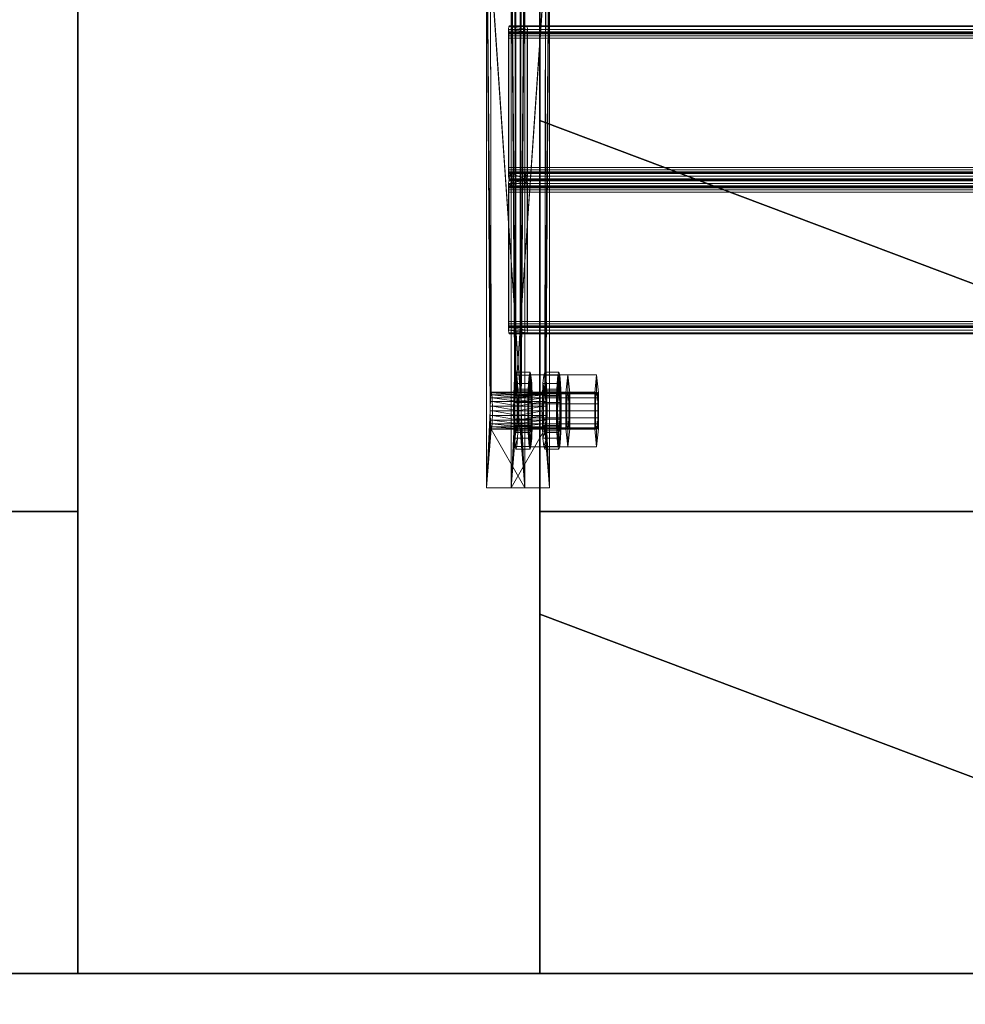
# Model space of a CAD drawing. Extents: x -0.3 to 41.3, y 0 to 17.8.
# Tile 505 of 625: x 30.977 to 31.284, y 11.457 to 11.777. Entities that reach past the tile are written whole.
import ezdxf

# ---------------------------------------------------------------- set-up
doc = ezdxf.new("R2010")
doc.units = 0
doc.header["$MEASUREMENT"] = 0
for name, color, linetype, lineweight in [('ANILHAS', 135, 'Continuous', 0), ('PLACAS_DE_BASE', 144, 'Continuous', 0), ('PORCAS', 157, 'Continuous', 0), ('VIGA_METALICA', 106, 'Continuous', 0)]:
    doc.layers.add(name, color=color, linetype=linetype, lineweight=lineweight)
for name, color, linetype in [('P13', 7, 'Continuous'), ('S13', 7, 'Continuous'), ('V105', 7, 'Continuous'), ('V106', 7, 'Continuous'), ('V206', 7, 'Continuous'), ('V207', 7, 'Continuous')]:
    doc.layers.add(name, color=color, linetype=linetype)

msp = doc.modelspace()

# ---------------------------------------------------------------- linework, layer by layer
at = {"layer": 'P13', "color": 12, "true_color": 0xbd0000}
for points, invisible_edges in [([(30.99564, 11.46714, 195.60001), (31.14564, 11.46714, 195.60001), (31.14564, 11.91714, 195.60001)], 12), ([(30.99564, 11.46714, 195.60001), (31.14564, 11.46714, 195.60001), (31.14564, 11.91714, 195.60001)], 12), ([(30.99564, 11.46714, 195.60001), (31.14564, 11.91714, 195.60001), (30.99564, 11.91714, 195.60001)], 9), ([(30.99564, 11.46714, 195.60001), (31.14564, 11.91714, 195.60001), (30.99564, 11.91714, 195.60001)], 9), ([(30.99564, 11.46714, 196.55001), (31.14564, 11.46714, 196.55001), (31.14564, 11.91714, 196.55001)], 12), ([(30.99564, 11.46714, 195.60001), (31.14564, 11.46714, 195.60001), (31.14564, 11.91714, 195.60001)], 12), ([(30.99564, 11.46714, 196.55001), (31.14564, 11.91714, 196.55001), (30.99564, 11.91714, 196.55001)], 9), ([(30.99564, 11.46714, 195.60001), (31.14564, 11.91714, 195.60001), (30.99564, 11.91714, 195.60001)], 9), ([(30.99564, 11.46714, 199.8), (31.14564, 11.46714, 199.8), (31.14564, 11.91714, 199.8)], 12), ([(30.99564, 11.46714, 196.55001), (31.14564, 11.46714, 196.55001), (31.14564, 11.91714, 196.55001)], 12), ([(30.99564, 11.46714, 199.8), (31.14564, 11.91714, 199.8), (30.99564, 11.91714, 199.8)], 9), ([(30.99564, 11.46714, 196.55001), (31.14564, 11.91714, 196.55001), (30.99564, 11.91714, 196.55001)], 9)]:
    msp.add_3dface(points, dxfattribs=dict(at, invisible_edges=invisible_edges))
for points in [[(30.99564, 11.91714, 195.60001), (30.99564, 11.46714, 195.60001), (30.99564, 11.46714, 195.60001), (30.99564, 11.91714, 195.60001)], [(30.99564, 11.91714, 196.55001), (30.99564, 11.46714, 196.55001), (30.99564, 11.46714, 195.60001), (30.99564, 11.91714, 195.60001)], [(30.99564, 11.91714, 199.8), (30.99564, 11.46714, 199.8), (30.99564, 11.46714, 196.55001), (30.99564, 11.91714, 196.55001)], [(31.14564, 11.46714, 195.60001), (31.14564, 11.91714, 195.60001), (31.14564, 11.91714, 195.60001), (31.14564, 11.46714, 195.60001)], [(31.14564, 11.46714, 196.55001), (31.14564, 11.91714, 196.55001), (31.14564, 11.91714, 195.60001), (31.14564, 11.46714, 195.60001)], [(31.14564, 11.46714, 199.8), (31.14564, 11.91714, 199.8), (31.14564, 11.91714, 196.55001), (31.14564, 11.46714, 196.55001)], [(30.99564, 11.46714, 195.60001), (31.14564, 11.46714, 195.60001), (31.14564, 11.46714, 195.60001), (30.99564, 11.46714, 195.60001)], [(30.99564, 11.46714, 196.55001), (31.14564, 11.46714, 196.55001), (31.14564, 11.46714, 195.60001), (30.99564, 11.46714, 195.60001)], [(30.99564, 11.46714, 199.8), (31.14564, 11.46714, 199.8), (31.14564, 11.46714, 196.55001), (30.99564, 11.46714, 196.55001)]]:
    msp.add_3dface(points, dxfattribs=at)
at = {"layer": 'S13', "color": 253, "true_color": 0xca95bd}
for points, invisible_edges in [([(30.57064, 11.09214, 195.60001), (31.57064, 11.09214, 195.60001), (31.57064, 12.29214, 195.60001)], 12), ([(30.57064, 11.09214, 195.10001), (31.57064, 11.09214, 195.10001), (31.57064, 12.29214, 195.10001)], 12), ([(30.57064, 11.09214, 195.60001), (31.57064, 12.29214, 195.60001), (30.57064, 12.29214, 195.60001)], 9), ([(30.57064, 11.09214, 195.10001), (31.57064, 12.29214, 195.10001), (30.57064, 12.29214, 195.10001)], 9)]:
    msp.add_3dface(points, dxfattribs=dict(at, invisible_edges=invisible_edges))
at = {"layer": 'V105', "color": 252, "true_color": 0x838383}
for points, invisible_edges in [([(30.99564, 11.61714, 196.55001), (25.2414, 11.61714, 196.55001), (25.2414, 11.46714, 196.55001)], 12), ([(30.99564, 11.61714, 196.00001), (25.2414, 11.61714, 196.00001), (25.2414, 11.46714, 196.00001)], 12), ([(30.99564, 11.61714, 196.55001), (25.2414, 11.46714, 196.55001), (30.99564, 11.46714, 196.55001)], 9), ([(30.99564, 11.61714, 196.00001), (25.2414, 11.46714, 196.00001), (30.99564, 11.46714, 196.00001)], 9)]:
    msp.add_3dface(points, dxfattribs=dict(at, invisible_edges=invisible_edges))
for points in [[(30.99564, 11.61714, 196.55001), (25.2414, 11.61714, 196.55001), (25.2414, 11.61714, 196.00001), (30.99564, 11.61714, 196.00001)], [(30.99564, 11.46714, 196.55001), (30.99564, 11.61714, 196.55001), (30.99564, 11.61714, 196.00001), (30.99564, 11.46714, 196.00001)], [(25.2414, 11.46714, 196.55001), (30.99564, 11.46714, 196.55001), (30.99564, 11.46714, 196.00001), (25.2414, 11.46714, 196.00001)]]:
    msp.add_3dface(points, dxfattribs=at)
at = {"layer": 'V106', "color": 252, "true_color": 0x838383}
for points, invisible_edges in [([(31.14564, 11.74404, 196.40001), (31.14564, 11.58376, 196.40001), (32.985, 10.89115, 196.40001)], 12), ([(31.14564, 11.74404, 196.00001), (31.14564, 11.58376, 196.00001), (32.985, 10.89115, 196.00001)], 12), ([(31.14564, 11.74404, 196.40001), (32.985, 10.89115, 196.40001), (32.985, 10.98981, 196.40001)], 13), ([(31.14564, 11.74404, 196.00001), (32.985, 10.89115, 196.00001), (32.985, 10.98981, 196.00001)], 13), ([(31.14564, 11.74404, 196.40001), (32.985, 10.98981, 196.40001), (33.14866, 10.98981, 196.40001)], 9), ([(31.14564, 11.74404, 196.00001), (32.985, 10.98981, 196.00001), (33.14866, 10.98981, 196.00001)], 9)]:
    msp.add_3dface(points, dxfattribs=dict(at, invisible_edges=invisible_edges))
for points in [[(31.14564, 11.74404, 196.40001), (31.14564, 11.58376, 196.40001), (31.14564, 11.58376, 196.00001), (31.14564, 11.74404, 196.00001)], [(33.14866, 10.98981, 196.40001), (31.14564, 11.74404, 196.40001), (31.14564, 11.74404, 196.00001), (33.14866, 10.98981, 196.00001)], [(31.14564, 11.58376, 196.40001), (32.985, 10.89115, 196.40001), (32.985, 10.89115, 196.00001), (31.14564, 11.58376, 196.00001)]]:
    msp.add_3dface(points, dxfattribs=at)
at = {"layer": 'V206', "color": 252, "true_color": 0x838383}
for points, invisible_edges in [([(30.99564, 11.61714, 199.8), (25.2414, 11.61714, 199.8), (25.2414, 11.46714, 199.8)], 12), ([(30.99564, 11.61714, 199.1), (25.2414, 11.61714, 199.1), (25.2414, 11.46714, 199.1)], 12), ([(30.99564, 11.61714, 199.8), (25.2414, 11.46714, 199.8), (30.99564, 11.46714, 199.8)], 9), ([(30.99564, 11.61714, 199.1), (25.2414, 11.46714, 199.1), (30.99564, 11.46714, 199.1)], 9)]:
    msp.add_3dface(points, dxfattribs=dict(at, invisible_edges=invisible_edges))
for points in [[(30.99564, 11.61714, 199.8), (25.2414, 11.61714, 199.8), (25.2414, 11.61714, 199.1), (30.99564, 11.61714, 199.1)], [(30.99564, 11.46714, 199.8), (30.99564, 11.61714, 199.8), (30.99564, 11.61714, 199.1), (30.99564, 11.46714, 199.1)], [(25.2414, 11.46714, 199.8), (30.99564, 11.46714, 199.8), (30.99564, 11.46714, 199.1), (25.2414, 11.46714, 199.1)]]:
    msp.add_3dface(points, dxfattribs=at)
at = {"layer": 'V207', "color": 252, "true_color": 0x838383}
for points, invisible_edges in [([(34.18045, 11.61714, 199.8), (31.14564, 11.61714, 199.8), (31.14564, 11.46714, 199.8)], 12), ([(34.18045, 11.61714, 199.3), (31.14564, 11.61714, 199.3), (31.14564, 11.46714, 199.3)], 12), ([(34.18045, 11.61714, 199.8), (31.14564, 11.46714, 199.8), (34.18045, 11.46714, 199.8)], 9), ([(34.18045, 11.61714, 199.3), (31.14564, 11.46714, 199.3), (34.18045, 11.46714, 199.3)], 9)]:
    msp.add_3dface(points, dxfattribs=dict(at, invisible_edges=invisible_edges))
for points in [[(34.18045, 11.61714, 199.8), (31.14564, 11.61714, 199.8), (31.14564, 11.61714, 199.3), (34.18045, 11.61714, 199.3)], [(31.14564, 11.61714, 199.8), (31.14564, 11.46714, 199.8), (31.14564, 11.46714, 199.3), (31.14564, 11.61714, 199.3)], [(31.14564, 11.46714, 199.8), (34.18045, 11.46714, 199.8), (34.18045, 11.46714, 199.3), (31.14564, 11.46714, 199.3)]]:
    msp.add_3dface(points, dxfattribs=at)

# ---------------------------------------------------------------- meshes
at = {"layer": 'ANILHAS'}
mesh = msp.add_polyface(dxfattribs=at)
corners = [(31.1371, 11.64981, 199.39502), (31.13716, 11.64503, 199.39407), (31.13716, 11.65459, 199.39407), (31.13733, 11.64097, 199.39137), (31.13733, 11.65865, 199.39137), (31.13745, 11.64981, 199.38953), (31.13748, 11.64713, 199.389), (31.13748, 11.65249, 199.389), (31.13757, 11.64486, 199.38749), (31.13757, 11.65476, 199.38749), (31.13759, 11.63826, 199.38732), (31.13759, 11.66136, 199.38732), (31.13772, 11.64334, 199.38522), (31.13772, 11.65628, 199.38522), (31.13788, 11.63731, 199.38255), (31.13788, 11.64281, 199.38255), (31.13788, 11.65681, 199.38255), (31.13788, 11.66231, 199.38255), (31.13805, 11.64334, 199.37987), (31.13805, 11.65628, 199.37987), (31.13818, 11.63826, 199.37777), (31.13818, 11.66136, 199.37777), (31.13819, 11.64486, 199.37761), (31.13819, 11.65476, 199.37761), (31.13829, 11.64713, 199.37609), (31.13829, 11.65249, 199.37609), (31.13832, 11.64981, 199.37556), (31.13843, 11.64097, 199.37372), (31.13843, 11.65865, 199.37372), (31.1386, 11.64503, 199.37102), (31.1386, 11.65459, 199.37102), (31.13866, 11.64981, 199.37007), (31.1417, 11.64981, 199.39531), (31.14175, 11.64503, 199.39436), (31.14175, 11.65459, 199.39436), (31.14192, 11.64097, 199.39165), (31.14192, 11.65865, 199.39165), (31.14204, 11.64981, 199.38982), (31.14207, 11.64713, 199.38929), (31.14207, 11.65249, 199.38929), (31.14217, 11.64486, 199.38777), (31.14217, 11.65476, 199.38777), (31.14218, 11.63826, 199.3876), (31.14218, 11.66136, 199.3876), (31.14231, 11.64334, 199.38551), (31.14231, 11.65628, 199.38551), (31.14247, 11.63731, 199.38283), (31.14247, 11.64281, 199.38283), (31.14247, 11.65681, 199.38283), (31.14247, 11.66231, 199.38283), (31.14264, 11.64334, 199.38016), (31.14264, 11.65628, 199.38016), (31.14277, 11.63826, 199.37806), (31.14277, 11.66136, 199.37806), (31.14278, 11.64486, 199.37789), (31.14278, 11.65476, 199.37789), (31.14288, 11.64713, 199.37637), (31.14288, 11.65249, 199.37637), (31.14291, 11.64981, 199.37585), (31.14302, 11.64097, 199.37401), (31.14302, 11.65865, 199.37401), (31.14319, 11.64503, 199.3713), (31.14319, 11.65459, 199.3713), (31.14325, 11.64981, 199.37036)]
mesh.append_faces([[corners[k] for k in face] for face in [(17, 11, 43, 49), (11, 4, 36, 43), (4, 2, 34, 36), (2, 0, 32, 34), (0, 1, 33, 32), (1, 3, 35, 33), (3, 10, 42, 35), (10, 14, 46, 42), (14, 20, 52, 46), (20, 27, 59, 52), (27, 29, 61, 59), (29, 31, 63, 61), (31, 30, 62, 63), (30, 28, 60, 62), (28, 21, 53, 60), (21, 17, 49, 53), (16, 19, 51, 48), (19, 23, 55, 51), (23, 25, 57, 55), (25, 26, 58, 57), (26, 24, 56, 58), (24, 22, 54, 56), (22, 18, 50, 54), (18, 15, 47, 50), (15, 12, 44, 47), (12, 8, 40, 44), (8, 6, 38, 40), (6, 5, 37, 38), (5, 7, 39, 37), (7, 9, 41, 39), (9, 13, 45, 41), (13, 16, 48, 45)]])
mesh.append_faces([[corners[k] for k in face] for face in [(10, 20, 14), (21, 11, 17), (52, 42, 46), (43, 53, 49)]], dxfattribs={"vtx0": -1})
mesh.append_faces([[corners[k] for k in face] for face in [(1, 15, 3), (15, 1, 12), (12, 1, 8), (8, 1, 6), (6, 0, 5), (5, 0, 7), (7, 2, 9), (9, 4, 13), (13, 4, 16), (20, 10, 27), (27, 3, 29), (29, 24, 31), (31, 26, 30), (30, 23, 28), (28, 11, 21), (42, 59, 35), (47, 61, 50), (50, 61, 54), (54, 61, 56), (56, 63, 58), (58, 62, 57), (57, 62, 55), (55, 60, 51), (51, 60, 48), (36, 60, 43), (33, 38, 32), (32, 39, 34), (34, 41, 36)]], dxfattribs={"vtx0": -1, "vtx1": -1})
mesh.append_faces([[corners[k] for k in face] for face in [(29, 3, 15), (28, 16, 4), (35, 61, 47), (48, 60, 36)]], dxfattribs={"vtx0": -1, "vtx1": -1, "vtx2": -1})
mesh.append_faces([[corners[k] for k in face] for face in [(6, 1, 0), (7, 0, 2), (9, 2, 4), (27, 10, 3), (29, 15, 18), (29, 18, 22), (29, 22, 24), (31, 24, 26), (30, 26, 25), (30, 25, 23), (28, 23, 19), (28, 19, 16), (28, 4, 11), (42, 52, 59), (35, 59, 61), (56, 61, 63), (58, 63, 62), (55, 62, 60), (43, 60, 53), (47, 33, 35), (33, 47, 44), (33, 44, 40), (33, 40, 38), (32, 38, 37), (32, 37, 39), (34, 39, 41), (36, 41, 45), (36, 45, 48)]], dxfattribs={"vtx0": -1, "vtx2": -1})
mesh = msp.add_polyface(dxfattribs=at)
corners = [(31.14645, 11.64981, 199.24531), (31.14651, 11.64503, 199.24436), (31.14651, 11.65459, 199.24436), (31.14667, 11.64097, 199.24166), (31.14667, 11.65865, 199.24166), (31.14679, 11.64981, 199.23982), (31.14682, 11.64713, 199.23929), (31.14682, 11.65249, 199.23929), (31.14692, 11.64486, 199.23778), (31.14692, 11.65476, 199.23778), (31.14693, 11.63826, 199.23761), (31.14693, 11.66136, 199.23761), (31.14706, 11.64334, 199.23551), (31.14706, 11.65628, 199.23551), (31.14722, 11.63731, 199.23284), (31.14722, 11.64281, 199.23284), (31.14722, 11.65681, 199.23284), (31.14722, 11.66231, 199.23284), (31.14739, 11.64334, 199.23016), (31.14739, 11.65628, 199.23016), (31.14752, 11.63826, 199.22807), (31.14752, 11.66136, 199.22807), (31.14753, 11.64486, 199.2279), (31.14753, 11.65476, 199.2279), (31.14763, 11.64713, 199.22638), (31.14763, 11.65249, 199.22638), (31.14766, 11.64981, 199.22585), (31.14778, 11.64097, 199.22401), (31.14778, 11.65865, 199.22401), (31.14794, 11.64503, 199.22131), (31.14794, 11.65459, 199.22131), (31.148, 11.64981, 199.22036), (31.15104, 11.64981, 199.2456), (31.1511, 11.64503, 199.24465), (31.1511, 11.65459, 199.24465), (31.15127, 11.64097, 199.24195), (31.15127, 11.65865, 199.24195), (31.15138, 11.64981, 199.24011), (31.15141, 11.64713, 199.23958), (31.15141, 11.65249, 199.23958), (31.15151, 11.64486, 199.23806), (31.15151, 11.65476, 199.23806), (31.15152, 11.63826, 199.23789), (31.15152, 11.66136, 199.23789), (31.15165, 11.64334, 199.2358), (31.15165, 11.65628, 199.2358), (31.15182, 11.63731, 199.23312), (31.15182, 11.64281, 199.23312), (31.15182, 11.65681, 199.23312), (31.15182, 11.66231, 199.23312), (31.15198, 11.64334, 199.23045), (31.15198, 11.65628, 199.23045), (31.15211, 11.63826, 199.22835), (31.15211, 11.66136, 199.22835), (31.15212, 11.64486, 199.22818), (31.15212, 11.65476, 199.22818), (31.15222, 11.64713, 199.22667), (31.15222, 11.65249, 199.22667), (31.15225, 11.64981, 199.22614), (31.15237, 11.64097, 199.2243), (31.15237, 11.65865, 199.2243), (31.15253, 11.64503, 199.2216), (31.15253, 11.65459, 199.2216), (31.15259, 11.64981, 199.22065)]
mesh.append_faces([[corners[k] for k in face] for face in [(17, 11, 43, 49), (11, 4, 36, 43), (4, 2, 34, 36), (2, 0, 32, 34), (0, 1, 33, 32), (1, 3, 35, 33), (3, 10, 42, 35), (10, 14, 46, 42), (14, 20, 52, 46), (20, 27, 59, 52), (27, 29, 61, 59), (29, 31, 63, 61), (31, 30, 62, 63), (30, 28, 60, 62), (28, 21, 53, 60), (21, 17, 49, 53), (16, 19, 51, 48), (19, 23, 55, 51), (23, 25, 57, 55), (25, 26, 58, 57), (26, 24, 56, 58), (24, 22, 54, 56), (22, 18, 50, 54), (18, 15, 47, 50), (15, 12, 44, 47), (12, 8, 40, 44), (8, 6, 38, 40), (6, 5, 37, 38), (5, 7, 39, 37), (7, 9, 41, 39), (9, 13, 45, 41), (13, 16, 48, 45)]])
mesh.append_faces([[corners[k] for k in face] for face in [(10, 20, 14), (21, 11, 17), (52, 42, 46), (43, 53, 49)]], dxfattribs={"vtx0": -1})
mesh.append_faces([[corners[k] for k in face] for face in [(1, 15, 3), (15, 1, 12), (12, 1, 8), (8, 1, 6), (6, 0, 5), (5, 0, 7), (7, 2, 9), (9, 4, 13), (13, 4, 16), (20, 10, 27), (27, 3, 29), (29, 24, 31), (31, 26, 30), (30, 23, 28), (28, 11, 21), (42, 59, 35), (47, 61, 50), (50, 61, 54), (54, 61, 56), (56, 63, 58), (58, 62, 57), (57, 62, 55), (55, 60, 51), (51, 60, 48), (36, 60, 43), (33, 38, 32), (32, 39, 34), (34, 41, 36)]], dxfattribs={"vtx0": -1, "vtx1": -1})
mesh.append_faces([[corners[k] for k in face] for face in [(29, 3, 15), (28, 16, 4), (35, 61, 47), (48, 60, 36)]], dxfattribs={"vtx0": -1, "vtx1": -1, "vtx2": -1})
mesh.append_faces([[corners[k] for k in face] for face in [(6, 1, 0), (7, 0, 2), (9, 2, 4), (27, 10, 3), (29, 15, 18), (29, 18, 22), (29, 22, 24), (31, 24, 26), (30, 26, 25), (30, 25, 23), (28, 23, 19), (28, 19, 16), (28, 4, 11), (42, 52, 59), (35, 59, 61), (56, 61, 63), (58, 63, 62), (55, 62, 60), (43, 60, 53), (47, 33, 35), (33, 47, 44), (33, 44, 40), (33, 40, 38), (32, 38, 37), (32, 37, 39), (34, 39, 41), (36, 41, 45), (36, 45, 48)]], dxfattribs={"vtx0": -1, "vtx2": -1})
at = {"layer": 'PLACAS_DE_BASE'}
mesh = msp.add_polyface(dxfattribs=at)
corners = [(31.12953, 11.64981, 199.38804), (31.12834, 11.62481, 199.407), (31.12834, 11.82481, 199.407), (31.12954, 11.65136, 199.38784), (31.12958, 11.65281, 199.38724), (31.12964, 11.65405, 199.38629), (31.12971, 11.65501, 199.38505), (31.1298, 11.65561, 199.3836), (31.1299, 11.65581, 199.38205), (31.12964, 11.79557, 199.38629), (31.13924, 11.65581, 199.23234), (31.1408, 11.62481, 199.20739), (31.13962, 11.64981, 199.22636), (31.1408, 11.82481, 199.20739), (31.1396, 11.65136, 199.22656), (31.13957, 11.65281, 199.22716), (31.13951, 11.65405, 199.22811), (31.13943, 11.65501, 199.22935), (31.13934, 11.65561, 199.23079), (31.13915, 11.65561, 199.23389), (31.13, 11.65561, 199.3805), (31.1476, 11.64981, 199.22685), (31.14878, 11.62481, 199.20789), (31.14878, 11.82481, 199.20789), (31.14759, 11.65136, 199.22706), (31.14755, 11.65281, 199.22766), (31.14749, 11.65405, 199.22861), (31.14741, 11.65501, 199.22985), (31.14732, 11.65561, 199.23129), (31.14723, 11.65581, 199.23284), (31.14749, 11.79557, 199.22861), (31.13789, 11.65581, 199.38255), (31.13633, 11.62481, 199.4075), (31.13751, 11.64981, 199.38854), (31.13633, 11.82481, 199.4075), (31.13752, 11.65136, 199.38833), (31.13756, 11.65281, 199.38774), (31.13762, 11.65405, 199.38678), (31.1377, 11.65501, 199.38554), (31.13779, 11.65561, 199.3841), (31.13798, 11.65561, 199.381), (31.14713, 11.65561, 199.23439)]
mesh.append_faces([[corners[k] for k in face] for face in [(11, 13, 23, 22), (10, 18, 28, 29), (19, 10, 29, 41), (8, 20, 40, 31), (7, 8, 31, 39)]])
mesh.append_faces([[corners[k] for k in face] for face in [(0, 2, 3), (3, 2, 4), (4, 2, 5), (5, 2, 6), (6, 2, 7), (7, 2, 8), (11, 12, 13), (19, 8, 10), (21, 23, 24), (24, 23, 25), (25, 23, 26), (26, 23, 27), (27, 23, 28), (28, 23, 29), (32, 33, 34), (40, 29, 31)]], dxfattribs={"vtx0": -1, "vtx1": -1})
mesh.append_faces([[corners[k] for k in face] for face in [(8, 9, 10), (29, 30, 31)]], dxfattribs={"vtx0": -1, "vtx1": -1, "vtx2": -1})
mesh.append_faces([[corners[k] for k in face] for face in [(0, 1, 2), (13, 12, 14), (13, 14, 15), (13, 15, 16), (13, 16, 17), (13, 17, 18), (13, 18, 10), (19, 20, 8), (21, 22, 23), (34, 33, 35), (34, 35, 36), (34, 36, 37), (34, 37, 38), (34, 38, 39), (34, 39, 31), (40, 41, 29)]], dxfattribs={"vtx0": -1, "vtx2": -1})
mesh = msp.add_polyface(dxfattribs=at)
corners = [(31.1299, 11.65581, 199.38205), (31.12834, 11.82481, 199.407), (31.12958, 11.79681, 199.38724), (31.12964, 11.79557, 199.38629), (31.13924, 11.65581, 199.23234), (31.12971, 11.79461, 199.38505), (31.1298, 11.79401, 199.3836), (31.1299, 11.79381, 199.38205), (31.1408, 11.82481, 199.20739), (31.13957, 11.79681, 199.22716), (31.13951, 11.79557, 199.22811), (31.13943, 11.79461, 199.22935), (31.13934, 11.79401, 199.23079), (31.13924, 11.79381, 199.23234), (31.13, 11.79401, 199.3805), (31.13915, 11.79401, 199.23389), (31.13009, 11.79461, 199.37906), (31.13906, 11.79461, 199.23534), (31.14723, 11.65581, 199.23284), (31.14878, 11.82481, 199.20789), (31.14755, 11.79681, 199.22766), (31.14749, 11.79557, 199.22861), (31.13789, 11.65581, 199.38255), (31.14741, 11.79461, 199.22985), (31.14732, 11.79401, 199.23129), (31.14723, 11.79381, 199.23284), (31.13633, 11.82481, 199.4075), (31.13756, 11.79681, 199.38774), (31.13762, 11.79557, 199.38678), (31.1377, 11.79461, 199.38554), (31.13779, 11.79401, 199.3841), (31.13789, 11.79381, 199.38255), (31.14713, 11.79401, 199.23439), (31.13798, 11.79401, 199.381), (31.14704, 11.79461, 199.23584), (31.13807, 11.79461, 199.37956), (31.12834, 11.62481, 199.407), (31.13633, 11.62481, 199.4075)]
mesh.append_faces([[corners[k] for k in face] for face in [(1, 36, 37, 26), (11, 12, 24, 23), (12, 13, 25, 24), (13, 15, 32, 25), (15, 17, 34, 32), (16, 14, 33, 35), (14, 7, 31, 33), (7, 6, 30, 31), (6, 5, 29, 30)]])
mesh.append_faces([[corners[k] for k in face] for face in [(9, 4, 10), (10, 4, 11), (11, 4, 12), (12, 4, 13), (14, 13, 7), (13, 14, 15), (15, 16, 17), (27, 22, 28), (28, 22, 29), (29, 22, 30), (30, 22, 31), (32, 31, 25), (31, 32, 33), (33, 34, 35)]], dxfattribs={"vtx0": -1, "vtx1": -1})
mesh.append_faces([[corners[k] for k in face] for face in [(0, 1, 2), (8, 4, 9), (13, 4, 7), (18, 19, 20), (26, 22, 27), (31, 22, 25)]], dxfattribs={"vtx0": -1, "vtx1": -1, "vtx2": -1})
mesh.append_faces([[corners[k] for k in face] for face in [(0, 2, 3), (4, 3, 5), (4, 5, 6), (4, 6, 7), (15, 14, 16), (18, 20, 21), (22, 21, 23), (22, 23, 24), (22, 24, 25), (33, 32, 34)]], dxfattribs={"vtx0": -1, "vtx2": -1})
mesh = msp.add_polyface(dxfattribs=at)
corners = [(31.13887, 11.64981, 199.23833), (31.13026, 11.65136, 199.37627), (31.13888, 11.65136, 199.23813), (31.13022, 11.65281, 199.37687), (31.13892, 11.65281, 199.23753), (31.13017, 11.65405, 199.37782), (31.13898, 11.65405, 199.23658), (31.13009, 11.65501, 199.37906), (31.13906, 11.65501, 199.23534), (31.13, 11.65561, 199.3805), (31.13915, 11.65561, 199.23389), (31.13826, 11.64981, 199.37656), (31.14685, 11.64981, 199.23883), (31.14687, 11.65136, 199.23863), (31.13825, 11.65136, 199.37677), (31.1469, 11.65281, 199.23803), (31.13821, 11.65281, 199.37736), (31.14696, 11.65405, 199.23708), (31.13815, 11.65405, 199.37832), (31.14704, 11.65501, 199.23584), (31.13807, 11.65501, 199.37956), (31.14713, 11.65561, 199.23439), (31.13798, 11.65561, 199.381), (31.13934, 11.65561, 199.23079), (31.13943, 11.65501, 199.22935), (31.14741, 11.65501, 199.22985), (31.14732, 11.65561, 199.23129), (31.13951, 11.65405, 199.22811), (31.14749, 11.65405, 199.22861), (31.13957, 11.65281, 199.22716), (31.14755, 11.65281, 199.22766), (31.1396, 11.65136, 199.22656), (31.14759, 11.65136, 199.22706), (31.13962, 11.64981, 199.22636), (31.1476, 11.64981, 199.22685), (31.13027, 11.64981, 199.37606), (31.12953, 11.64981, 199.38804), (31.12954, 11.65136, 199.38784), (31.13752, 11.65136, 199.38833), (31.13751, 11.64981, 199.38854), (31.12958, 11.65281, 199.38724), (31.13756, 11.65281, 199.38774), (31.12964, 11.65405, 199.38629), (31.13762, 11.65405, 199.38678), (31.12971, 11.65501, 199.38505), (31.1377, 11.65501, 199.38554), (31.1298, 11.65561, 199.3836), (31.13779, 11.65561, 199.3841)]
mesh.append_faces([[corners[k] for k in face] for face in [(23, 24, 25, 26), (24, 27, 28, 25), (27, 29, 30, 28), (29, 31, 32, 30), (31, 33, 34, 32), (0, 2, 13, 12), (2, 4, 15, 13), (4, 6, 17, 15), (6, 8, 19, 17), (8, 10, 21, 19), (9, 7, 20, 22), (7, 5, 18, 20), (5, 3, 16, 18), (3, 1, 14, 16), (1, 35, 11, 14), (36, 37, 38, 39), (37, 40, 41, 38), (40, 42, 43, 41), (42, 44, 45, 43), (44, 46, 47, 45)]])
mesh.append_faces([[corners[k] for k in face] for face in [(0, 1, 2), (2, 3, 4), (4, 5, 6), (6, 7, 8), (8, 9, 10), (11, 13, 14), (14, 15, 16), (16, 17, 18), (18, 19, 20), (20, 21, 22)]], dxfattribs={"vtx0": -1, "vtx1": -1})
mesh.append_faces([[corners[k] for k in face] for face in [(2, 1, 3), (4, 3, 5), (6, 5, 7), (8, 7, 9), (11, 12, 13), (14, 13, 15), (16, 15, 17), (18, 17, 19), (20, 19, 21)]], dxfattribs={"vtx0": -1, "vtx2": -1})
mesh = msp.add_polyface(dxfattribs=at)
corners = [(31.13915, 11.64401, 199.23389), (31.13009, 11.64461, 199.37906), (31.13906, 11.64461, 199.23534), (31.13017, 11.64557, 199.37782), (31.13898, 11.64557, 199.23658), (31.13022, 11.64681, 199.37687), (31.13892, 11.64681, 199.23753), (31.13026, 11.64826, 199.37627), (31.13888, 11.64826, 199.23813), (31.13027, 11.64981, 199.37606), (31.13887, 11.64981, 199.23833), (31.13026, 11.65136, 199.37627), (31.13798, 11.64401, 199.381), (31.14704, 11.64461, 199.23584), (31.13807, 11.64461, 199.37956), (31.14696, 11.64557, 199.23708), (31.13815, 11.64557, 199.37832), (31.1469, 11.64681, 199.23803), (31.13821, 11.64681, 199.37736), (31.14687, 11.64826, 199.23863), (31.13825, 11.64826, 199.37677), (31.14685, 11.64981, 199.23883), (31.13826, 11.64981, 199.37656), (31.13962, 11.64981, 199.22636), (31.1396, 11.64826, 199.22656), (31.14759, 11.64826, 199.22706), (31.1476, 11.64981, 199.22685), (31.13957, 11.64681, 199.22716), (31.14755, 11.64681, 199.22766), (31.13951, 11.64557, 199.22811), (31.14749, 11.64557, 199.22861), (31.13943, 11.64461, 199.22935), (31.14741, 11.64461, 199.22985), (31.13934, 11.64401, 199.23079), (31.14732, 11.64401, 199.23129), (31.14713, 11.64401, 199.23439), (31.13, 11.64401, 199.3805), (31.1298, 11.64401, 199.3836), (31.12971, 11.64461, 199.38505), (31.1377, 11.64461, 199.38554), (31.13779, 11.64401, 199.3841), (31.12964, 11.64557, 199.38629), (31.13762, 11.64557, 199.38678), (31.12958, 11.64681, 199.38724), (31.13756, 11.64681, 199.38774), (31.12954, 11.64826, 199.38784), (31.13752, 11.64826, 199.38833), (31.12953, 11.64981, 199.38804), (31.13751, 11.64981, 199.38854)]
mesh.append_faces([[corners[k] for k in face] for face in [(23, 24, 25, 26), (24, 27, 28, 25), (27, 29, 30, 28), (29, 31, 32, 30), (31, 33, 34, 32), (0, 2, 13, 35), (2, 4, 15, 13), (4, 6, 17, 15), (6, 8, 19, 17), (8, 10, 21, 19), (9, 7, 20, 22), (7, 5, 18, 20), (5, 3, 16, 18), (3, 1, 14, 16), (1, 36, 12, 14), (37, 38, 39, 40), (38, 41, 42, 39), (41, 43, 44, 42), (43, 45, 46, 44), (45, 47, 48, 46)]])
mesh.append_faces([[corners[k] for k in face] for face in [(0, 1, 2), (2, 3, 4), (4, 5, 6), (6, 7, 8), (8, 9, 10), (12, 13, 14), (14, 15, 16), (16, 17, 18), (18, 19, 20), (20, 21, 22)]], dxfattribs={"vtx0": -1, "vtx1": -1})
mesh.append_faces([[corners[k] for k in face] for face in [(2, 1, 3), (4, 3, 5), (6, 5, 7), (8, 7, 9), (10, 9, 11), (14, 13, 15), (16, 15, 17), (18, 17, 19), (20, 19, 21)]], dxfattribs={"vtx0": -1, "vtx2": -1})
mesh = msp.add_polyface(dxfattribs=at)
corners = [(31.12834, 11.62481, 199.407), (31.1299, 11.64381, 199.38205), (31.1408, 11.62481, 199.20739), (31.1298, 11.64401, 199.3836), (31.12971, 11.64461, 199.38505), (31.12964, 11.64557, 199.38629), (31.12958, 11.64681, 199.38724), (31.12954, 11.64826, 199.38784), (31.12953, 11.64981, 199.38804), (31.13962, 11.64981, 199.22636), (31.1396, 11.64826, 199.22656), (31.13957, 11.64681, 199.22716), (31.13951, 11.64557, 199.22811), (31.13943, 11.64461, 199.22935), (31.13934, 11.64401, 199.23079), (31.13924, 11.64381, 199.23234), (31.13, 11.64401, 199.3805), (31.13915, 11.64401, 199.23389), (31.13009, 11.64461, 199.37906), (31.14878, 11.62481, 199.20789), (31.14723, 11.64381, 199.23284), (31.13633, 11.62481, 199.4075), (31.14732, 11.64401, 199.23129), (31.14741, 11.64461, 199.22985), (31.14749, 11.64557, 199.22861), (31.14755, 11.64681, 199.22766), (31.14759, 11.64826, 199.22706), (31.1476, 11.64981, 199.22685), (31.13751, 11.64981, 199.38854), (31.13752, 11.64826, 199.38833), (31.13756, 11.64681, 199.38774), (31.13762, 11.64557, 199.38678), (31.1377, 11.64461, 199.38554), (31.13779, 11.64401, 199.3841), (31.13789, 11.64381, 199.38255), (31.14713, 11.64401, 199.23439), (31.13798, 11.64401, 199.381), (31.14704, 11.64461, 199.23584)]
mesh.append_faces([[corners[k] for k in face] for face in [(0, 2, 19, 21), (14, 15, 20, 22), (15, 17, 35, 20), (16, 1, 34, 36), (1, 3, 33, 34)]])
mesh.append_faces([[corners[k] for k in face] for face in [(0, 1, 2), (1, 0, 3), (3, 0, 4), (4, 0, 5), (5, 0, 6), (6, 0, 7), (7, 0, 8), (9, 2, 10), (10, 2, 11), (11, 2, 12), (12, 2, 13), (13, 2, 14), (14, 2, 15), (16, 15, 1), (15, 16, 17), (19, 20, 21), (20, 19, 22), (22, 19, 23), (23, 19, 24), (24, 19, 25), (25, 19, 26), (26, 19, 27), (28, 21, 29), (29, 21, 30), (30, 21, 31), (31, 21, 32), (32, 21, 33), (33, 21, 34), (35, 34, 20), (34, 35, 36)]], dxfattribs={"vtx0": -1, "vtx1": -1})
mesh.append_faces([[corners[k] for k in face] for face in [(15, 2, 1), (34, 21, 20)]], dxfattribs={"vtx0": -1, "vtx1": -1, "vtx2": -1})
mesh.append_faces([[corners[k] for k in face] for face in [(17, 16, 18), (36, 35, 37)]], dxfattribs={"vtx0": -1, "vtx2": -1})
at = {"layer": 'PORCAS'}
mesh = msp.add_polyface(dxfattribs=at)
corners = [(31.14184, 11.64397, 199.39292), (31.14184, 11.65565, 199.39292), (31.1421, 11.64981, 199.38882), (31.14213, 11.64751, 199.38836), (31.14213, 11.65211, 199.38836), (31.14221, 11.64557, 199.38706), (31.14221, 11.65405, 199.38706), (31.14233, 11.64427, 199.38513), (31.14233, 11.65535, 199.38513), (31.14247, 11.63814, 199.38283), (31.14247, 11.64381, 199.38283), (31.14247, 11.65581, 199.38283), (31.14247, 11.66149, 199.38283), (31.14262, 11.64427, 199.38054), (31.14262, 11.65535, 199.38054), (31.14274, 11.64557, 199.3786), (31.14274, 11.65405, 199.3786), (31.14282, 11.64751, 199.3773), (31.14282, 11.65211, 199.3773), (31.14285, 11.64981, 199.37684), (31.1431, 11.64397, 199.37274), (31.1431, 11.65565, 199.37274), (31.15412, 11.64397, 199.39369), (31.15412, 11.65565, 199.39369), (31.15438, 11.64981, 199.38959), (31.15441, 11.64751, 199.38913), (31.15441, 11.65211, 199.38913), (31.15449, 11.64557, 199.38783), (31.15449, 11.65405, 199.38783), (31.15461, 11.64427, 199.38589), (31.15461, 11.65535, 199.38589), (31.15475, 11.63814, 199.3836), (31.15475, 11.64381, 199.3836), (31.15475, 11.65581, 199.3836), (31.15475, 11.66149, 199.3836), (31.15489, 11.64427, 199.3813), (31.15489, 11.65535, 199.3813), (31.15501, 11.64557, 199.37937), (31.15501, 11.65405, 199.37937), (31.1551, 11.64751, 199.37807), (31.1551, 11.65211, 199.37807), (31.15512, 11.64981, 199.37761), (31.15538, 11.64397, 199.37351), (31.15538, 11.65565, 199.37351)]
mesh.append_faces([[corners[k] for k in face] for face in [(12, 1, 23, 34), (1, 0, 22, 23), (0, 9, 31, 22), (9, 20, 42, 31), (20, 21, 43, 42), (21, 12, 34, 43), (11, 14, 36, 33), (14, 16, 38, 36), (16, 18, 40, 38), (18, 19, 41, 40), (19, 17, 39, 41), (17, 15, 37, 39), (15, 13, 35, 37), (13, 10, 32, 35), (10, 7, 29, 32), (7, 5, 27, 29), (5, 3, 25, 27), (3, 2, 24, 25), (2, 4, 26, 24), (4, 6, 28, 26), (6, 8, 30, 28), (8, 11, 33, 30)]])
mesh.append_faces([[corners[k] for k in face] for face in [(0, 10, 9), (10, 0, 7), (7, 0, 5), (5, 0, 3), (3, 1, 2), (2, 1, 4), (4, 1, 6), (6, 1, 8), (8, 1, 11), (20, 17, 21), (21, 11, 12), (42, 32, 31), (32, 42, 35), (35, 42, 37), (37, 42, 39), (39, 43, 41), (41, 43, 40), (40, 43, 38), (38, 43, 36), (36, 43, 33), (22, 25, 23), (23, 33, 34)]], dxfattribs={"vtx0": -1, "vtx1": -1})
mesh.append_faces([[corners[k] for k in face] for face in [(3, 0, 1), (11, 1, 12), (10, 20, 9), (20, 10, 13), (20, 13, 15), (20, 15, 17), (21, 17, 19), (21, 19, 18), (21, 18, 16), (21, 16, 14), (21, 14, 11), (39, 42, 43), (33, 43, 34), (32, 22, 31), (22, 32, 29), (22, 29, 27), (22, 27, 25), (23, 25, 24), (23, 24, 26), (23, 26, 28), (23, 28, 30), (23, 30, 33)]], dxfattribs={"vtx0": -1, "vtx2": -1})
mesh = msp.add_polyface(dxfattribs=at)
corners = [(31.15119, 11.64397, 199.24321), (31.15119, 11.65565, 199.24321), (31.15144, 11.64981, 199.23911), (31.15147, 11.64751, 199.23865), (31.15147, 11.65211, 199.23865), (31.15155, 11.64557, 199.23735), (31.15155, 11.65405, 199.23735), (31.15167, 11.64427, 199.23542), (31.15167, 11.65535, 199.23542), (31.15182, 11.63814, 199.23312), (31.15182, 11.64381, 199.23312), (31.15182, 11.65581, 199.23312), (31.15182, 11.66149, 199.23312), (31.15196, 11.64427, 199.23083), (31.15196, 11.65535, 199.23083), (31.15208, 11.64557, 199.22889), (31.15208, 11.65405, 199.22889), (31.15216, 11.64751, 199.22759), (31.15216, 11.65211, 199.22759), (31.15219, 11.64981, 199.22713), (31.15245, 11.64397, 199.22303), (31.15245, 11.65565, 199.22303), (31.16346, 11.64397, 199.24398), (31.16346, 11.65565, 199.24398), (31.16372, 11.64981, 199.23988), (31.16375, 11.64751, 199.23942), (31.16375, 11.65211, 199.23942), (31.16383, 11.64557, 199.23812), (31.16383, 11.65405, 199.23812), (31.16395, 11.64427, 199.23618), (31.16395, 11.65535, 199.23618), (31.16409, 11.63814, 199.23389), (31.16409, 11.64381, 199.23389), (31.16409, 11.65581, 199.23389), (31.16409, 11.66149, 199.23389), (31.16423, 11.64427, 199.23159), (31.16423, 11.65535, 199.23159), (31.16436, 11.64557, 199.22966), (31.16436, 11.65405, 199.22966), (31.16444, 11.64751, 199.22836), (31.16444, 11.65211, 199.22836), (31.16447, 11.64981, 199.2279), (31.16472, 11.64397, 199.2238), (31.16472, 11.65565, 199.2238)]
mesh.append_faces([[corners[k] for k in face] for face in [(12, 1, 23, 34), (1, 0, 22, 23), (0, 9, 31, 22), (9, 20, 42, 31), (20, 21, 43, 42), (21, 12, 34, 43), (11, 14, 36, 33), (14, 16, 38, 36), (16, 18, 40, 38), (18, 19, 41, 40), (19, 17, 39, 41), (17, 15, 37, 39), (15, 13, 35, 37), (13, 10, 32, 35), (10, 7, 29, 32), (7, 5, 27, 29), (5, 3, 25, 27), (3, 2, 24, 25), (2, 4, 26, 24), (4, 6, 28, 26), (6, 8, 30, 28), (8, 11, 33, 30)]])
mesh.append_faces([[corners[k] for k in face] for face in [(0, 10, 9), (10, 0, 7), (7, 0, 5), (5, 0, 3), (3, 1, 2), (2, 1, 4), (4, 1, 6), (6, 1, 8), (8, 1, 11), (20, 17, 21), (21, 11, 12), (42, 32, 31), (32, 42, 35), (35, 42, 37), (37, 42, 39), (39, 43, 41), (41, 43, 40), (40, 43, 38), (38, 43, 36), (36, 43, 33), (22, 25, 23), (23, 33, 34)]], dxfattribs={"vtx0": -1, "vtx1": -1})
mesh.append_faces([[corners[k] for k in face] for face in [(3, 0, 1), (11, 1, 12), (10, 20, 9), (20, 10, 13), (20, 13, 15), (20, 15, 17), (21, 17, 19), (21, 19, 18), (21, 18, 16), (21, 16, 14), (21, 14, 11), (39, 42, 43), (33, 43, 34), (32, 22, 31), (22, 32, 29), (22, 29, 27), (22, 27, 25), (23, 25, 24), (23, 24, 26), (23, 26, 28), (23, 28, 30), (23, 30, 33)]], dxfattribs={"vtx0": -1, "vtx2": -1})
at = {"layer": 'VIGA_METALICA'}
mesh = msp.add_polyface(dxfattribs=at)
corners = [(31.13545, 11.67881, 199.35735), (31.13545, 11.72081, 199.35735), (31.13545, 11.72881, 199.35735), (31.13545, 11.77081, 199.35735), (31.13547, 11.67728, 199.35705), (31.13547, 11.72234, 199.35705), (31.13547, 11.72728, 199.35705), (31.13547, 11.77234, 199.35705), (31.13552, 11.67598, 199.35618), (31.13552, 11.72364, 199.35618), (31.13552, 11.72598, 199.35618), (31.13552, 11.77364, 199.35618), (31.13557, 11.67881, 199.35535), (31.13557, 11.72081, 199.35535), (31.13557, 11.72881, 199.35535), (31.13557, 11.77081, 199.35535), (31.13558, 11.67804, 199.3552), (31.13558, 11.72158, 199.3552), (31.13558, 11.72804, 199.3552), (31.13558, 11.77158, 199.3552), (31.1356, 11.67511, 199.35489), (31.1356, 11.72451, 199.35489), (31.1356, 11.72511, 199.35489), (31.1356, 11.77451, 199.35489), (31.13561, 11.6774, 199.35477), (31.13561, 11.72222, 199.35477), (31.13561, 11.7274, 199.35477), (31.13561, 11.77222, 199.35477), (31.13565, 11.67696, 199.35412), (31.13565, 11.72266, 199.35412), (31.13565, 11.72696, 199.35412), (31.13565, 11.77266, 199.35412), (31.1357, 11.67481, 199.35336), (31.1357, 11.67681, 199.35336), (31.1357, 11.72281, 199.35336), (31.1357, 11.72481, 199.35336), (31.1357, 11.72681, 199.35336), (31.1357, 11.77281, 199.35336), (31.1357, 11.77481, 199.35336), (31.13651, 11.72281, 199.34038), (31.13651, 11.72481, 199.34038), (31.13651, 11.72681, 199.34038), (31.14062, 11.72281, 199.27451), (31.14062, 11.72481, 199.27451), (31.14062, 11.72681, 199.27451), (31.14143, 11.67481, 199.26154), (31.14143, 11.67681, 199.26154), (31.14143, 11.72281, 199.26154), (31.14143, 11.72481, 199.26154), (31.14143, 11.72681, 199.26154), (31.14143, 11.77281, 199.26154), (31.14143, 11.77481, 199.26154), (31.14148, 11.67696, 199.26077), (31.14148, 11.72266, 199.26077), (31.14148, 11.72696, 199.26077), (31.14148, 11.77266, 199.26077), (31.14152, 11.67511, 199.26001), (31.14152, 11.6774, 199.26012), (31.14152, 11.72222, 199.26012), (31.14152, 11.72451, 199.26001), (31.14152, 11.72511, 199.26001), (31.14152, 11.7274, 199.26012), (31.14152, 11.77222, 199.26012), (31.14152, 11.77451, 199.26001), (31.14154, 11.67804, 199.25969), (31.14154, 11.72158, 199.25969), (31.14154, 11.72804, 199.25969), (31.14154, 11.77158, 199.25969), (31.14155, 11.67881, 199.25954), (31.14155, 11.72081, 199.25954), (31.14155, 11.72881, 199.25954), (31.14155, 11.77081, 199.25954), (31.1416, 11.67598, 199.25871), (31.1416, 11.72364, 199.25871), (31.1416, 11.72598, 199.25871), (31.1416, 11.77364, 199.25871), (31.14166, 11.67728, 199.25785), (31.14166, 11.72234, 199.25785), (31.14166, 11.72728, 199.25785), (31.14166, 11.77234, 199.25785), (31.14168, 11.67881, 199.25754), (31.14168, 11.72081, 199.25754), (31.14168, 11.72881, 199.25754), (31.14168, 11.77081, 199.25754), (34.18045, 11.67881, 199.54735), (34.18045, 11.72081, 199.54735), (34.18045, 11.72881, 199.54735), (34.18045, 11.77081, 199.54735), (34.18047, 11.67728, 199.54705), (34.18047, 11.72234, 199.54705), (34.18047, 11.72728, 199.54705), (34.18047, 11.77234, 199.54705), (34.18052, 11.67598, 199.54618), (34.18052, 11.72364, 199.54618), (34.18052, 11.72598, 199.54618), (34.18052, 11.77364, 199.54618), (34.18057, 11.67881, 199.54535), (34.18057, 11.72081, 199.54535), (34.18057, 11.72881, 199.54535), (34.18057, 11.77081, 199.54535), (34.18058, 11.67804, 199.5452), (34.18058, 11.72158, 199.5452), (34.18058, 11.72804, 199.5452), (34.18058, 11.77158, 199.5452), (34.1806, 11.67511, 199.54489), (34.1806, 11.72451, 199.54489), (34.1806, 11.72511, 199.54489), (34.1806, 11.77451, 199.54489), (34.18061, 11.6774, 199.54477), (34.18061, 11.72222, 199.54477), (34.18061, 11.7274, 199.54477), (34.18061, 11.77222, 199.54477), (34.18065, 11.67696, 199.54412), (34.18065, 11.72266, 199.54412), (34.18065, 11.72696, 199.54412), (34.18065, 11.77266, 199.54412), (34.1807, 11.67481, 199.54336), (34.1807, 11.67681, 199.54336), (34.1807, 11.72281, 199.54336), (34.1807, 11.72481, 199.54336), (34.1807, 11.72681, 199.54336), (34.1807, 11.77281, 199.54336), (34.1807, 11.77481, 199.54336), (34.18151, 11.72281, 199.53038), (34.18151, 11.72481, 199.53038), (34.18151, 11.72681, 199.53038), (34.18562, 11.72281, 199.46451), (34.18562, 11.72481, 199.46451), (34.18562, 11.72681, 199.46451), (34.18643, 11.67481, 199.45154), (34.18643, 11.67681, 199.45154), (34.18643, 11.72281, 199.45154), (34.18643, 11.72481, 199.45154), (34.18643, 11.72681, 199.45154), (34.18643, 11.77281, 199.45154), (34.18643, 11.77481, 199.45154), (34.18648, 11.67696, 199.45077), (34.18648, 11.72266, 199.45077), (34.18648, 11.72696, 199.45077), (34.18648, 11.77266, 199.45077), (34.18652, 11.67511, 199.45001), (34.18652, 11.6774, 199.45012), (34.18652, 11.72222, 199.45012), (34.18652, 11.72451, 199.45001), (34.18652, 11.72511, 199.45001), (34.18652, 11.7274, 199.45012), (34.18652, 11.77222, 199.45012), (34.18652, 11.77451, 199.45001), (34.18654, 11.67804, 199.44969), (34.18654, 11.72158, 199.44969), (34.18654, 11.72804, 199.44969), (34.18654, 11.77158, 199.44969), (34.18655, 11.67881, 199.44954), (34.18655, 11.72081, 199.44954), (34.18655, 11.72881, 199.44954), (34.18655, 11.77081, 199.44954), (34.1866, 11.67598, 199.44871), (34.1866, 11.72364, 199.44871), (34.1866, 11.72598, 199.44871), (34.1866, 11.77364, 199.44871), (34.18666, 11.67728, 199.44785), (34.18666, 11.72234, 199.44785), (34.18666, 11.72728, 199.44785), (34.18666, 11.77234, 199.44785), (34.18668, 11.67881, 199.44754), (34.18668, 11.72081, 199.44754), (34.18668, 11.72881, 199.44754), (34.18668, 11.77081, 199.44754)]
mesh.append_faces([[corners[k] for k in face] for face in [(68, 64, 148, 152), (64, 57, 141, 148), (57, 52, 136, 141), (52, 46, 130, 136), (46, 33, 117, 130), (33, 28, 112, 117), (28, 24, 108, 112), (24, 16, 100, 108), (16, 12, 96, 100), (12, 13, 97, 96), (13, 17, 101, 97), (17, 25, 109, 101), (25, 29, 113, 109), (29, 34, 118, 113), (34, 39, 123, 118), (39, 40, 124, 123), (40, 35, 119, 124), (35, 21, 105, 119), (21, 9, 93, 105), (9, 5, 89, 93), (5, 1, 85, 89), (1, 0, 84, 85), (0, 4, 88, 84), (4, 8, 92, 88), (8, 20, 104, 92), (20, 32, 116, 104), (32, 45, 129, 116), (45, 56, 140, 129), (56, 72, 156, 140), (72, 76, 160, 156), (76, 80, 164, 160), (80, 81, 165, 164), (81, 77, 161, 165), (77, 73, 157, 161), (73, 59, 143, 157), (59, 48, 132, 143), (48, 43, 127, 132), (43, 42, 126, 127), (42, 47, 131, 126), (47, 53, 137, 131), (53, 58, 142, 137), (58, 65, 149, 142), (65, 69, 153, 149), (69, 68, 152, 153), (70, 66, 150, 154), (66, 61, 145, 150), (61, 54, 138, 145), (54, 49, 133, 138), (49, 44, 128, 133), (44, 43, 127, 128), (43, 48, 132, 127), (48, 60, 144, 132), (60, 74, 158, 144), (74, 78, 162, 158), (78, 82, 166, 162), (82, 83, 167, 166), (83, 79, 163, 167), (79, 75, 159, 163), (75, 63, 147, 159), (63, 51, 135, 147), (51, 38, 122, 135), (38, 23, 107, 122), (23, 11, 95, 107), (11, 7, 91, 95), (7, 3, 87, 91), (3, 2, 86, 87), (2, 6, 90, 86), (6, 10, 94, 90), (10, 22, 106, 94), (22, 35, 119, 106), (35, 40, 124, 119), (40, 41, 125, 124), (41, 36, 120, 125), (36, 30, 114, 120), (30, 26, 110, 114), (26, 18, 102, 110), (18, 14, 98, 102), (14, 15, 99, 98), (15, 19, 103, 99), (19, 27, 111, 103), (27, 31, 115, 111), (31, 37, 121, 115), (37, 50, 134, 121), (50, 55, 139, 134), (55, 62, 146, 139), (62, 67, 151, 146), (67, 71, 155, 151), (71, 70, 154, 155)]])
mesh.append_faces([[corners[k] for k in face] for face in [(20, 45, 32), (48, 47, 42), (63, 38, 51), (140, 116, 129), (119, 118, 123), (107, 135, 122)]], dxfattribs={"vtx0": -1})
mesh.append_faces([[corners[k] for k in face] for face in [(45, 20, 56), (56, 8, 72), (33, 4, 28), (28, 4, 24), (24, 0, 16), (16, 0, 12), (12, 1, 13), (13, 5, 17), (17, 5, 25), (25, 5, 29), (29, 9, 34), (34, 9, 39), (39, 9, 48), (73, 48, 59), (59, 48, 48), (6, 36, 10), (36, 6, 30), (30, 6, 26), (26, 2, 18), (18, 2, 14), (14, 3, 15), (15, 7, 19), (19, 7, 27), (27, 7, 31), (31, 11, 37), (37, 11, 50), (44, 48, 48), (48, 44, 60), (60, 44, 74), (74, 49, 78), (78, 61, 82), (82, 71, 83), (83, 67, 79), (79, 55, 75), (75, 23, 63), (22, 48, 48), (48, 22, 41), (41, 10, 36), (72, 46, 76), (46, 72, 33), (76, 57, 80), (80, 69, 81), (81, 65, 77), (77, 53, 73), (116, 140, 104), (104, 156, 92), (130, 160, 136), (136, 160, 141), (141, 164, 148), (148, 164, 152), (152, 165, 153), (153, 161, 149), (149, 161, 142), (142, 161, 137), (137, 157, 131), (131, 157, 126), (126, 157, 119), (93, 119, 105), (105, 119, 119), (162, 133, 158), (133, 162, 138), (138, 162, 145), (145, 166, 150), (150, 166, 154), (154, 167, 155), (155, 163, 151), (151, 163, 146), (146, 163, 139), (139, 159, 134), (134, 159, 121), (125, 119, 119), (119, 125, 106), (106, 125, 94), (94, 120, 90), (90, 110, 86), (86, 99, 87), (87, 103, 91), (91, 115, 95), (95, 147, 107), (144, 119, 119), (119, 144, 128), (128, 158, 133), (92, 117, 88), (117, 92, 130), (88, 108, 84), (84, 97, 85), (85, 101, 89), (89, 113, 93)]], dxfattribs={"vtx0": -1, "vtx1": -1})
mesh.append_faces([[corners[k] for k in face] for face in [(72, 8, 33), (47, 48, 73), (75, 50, 11), (92, 156, 130), (118, 119, 93), (95, 121, 159)]], dxfattribs={"vtx0": -1, "vtx1": -1, "vtx2": -1})
mesh.append_faces([[corners[k] for k in face] for face in [(56, 20, 8), (33, 8, 4), (24, 4, 0), (12, 0, 1), (13, 1, 5), (29, 5, 9), (48, 9, 21), (48, 21, 48), (26, 6, 2), (14, 2, 3), (15, 3, 7), (31, 7, 11), (74, 44, 49), (78, 49, 54), (78, 54, 61), (82, 61, 66), (82, 66, 70), (82, 70, 71), (83, 71, 67), (79, 67, 62), (79, 62, 55), (75, 55, 50), (75, 11, 23), (63, 23, 38), (41, 22, 10), (76, 46, 52), (76, 52, 57), (80, 57, 64), (80, 64, 68), (80, 68, 69), (81, 69, 65), (77, 65, 58), (77, 58, 53), (73, 53, 47), (104, 140, 156), (130, 156, 160), (141, 160, 164), (152, 164, 165), (153, 165, 161), (137, 161, 157), (119, 157, 143), (119, 143, 119), (145, 162, 166), (154, 166, 167), (155, 167, 163), (139, 163, 159), (94, 125, 120), (90, 120, 114), (90, 114, 110), (86, 110, 102), (86, 102, 98), (86, 98, 99), (87, 99, 103), (91, 103, 111), (91, 111, 115), (95, 115, 121), (95, 159, 147), (107, 147, 135), (128, 144, 158), (88, 117, 112), (88, 112, 108), (84, 108, 100), (84, 100, 96), (84, 96, 97), (85, 97, 101), (89, 101, 109), (89, 109, 113), (93, 113, 118)]], dxfattribs={"vtx0": -1, "vtx2": -1})

doc.saveas('drawing.dxf')
